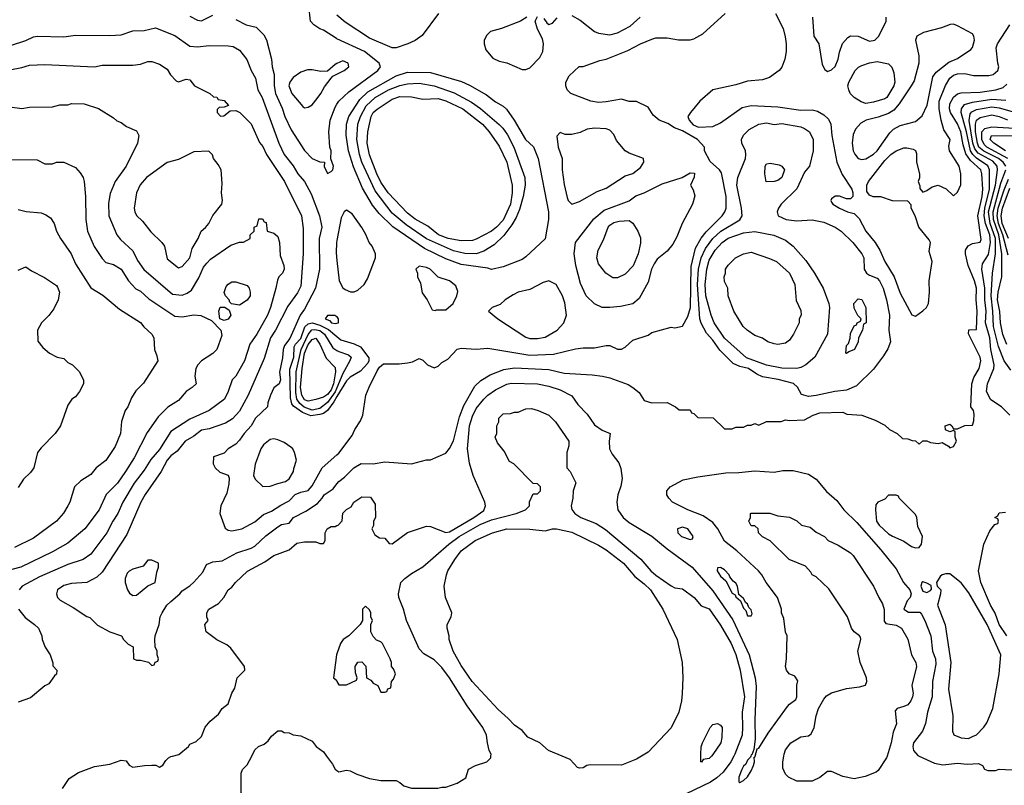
# Model space of a CAD drawing. Header units: inches. Extents: x 1793389 to 1900389, y 320802 to 470796.
# Tile 288 of 656: x 1848338 to 1853496, y 399847 to 403857. Entities that reach past the tile are written whole.
import ezdxf

# ---------------------------------------------------------------- set-up
doc = ezdxf.new("R2010")
doc.units = ezdxf.units.IN
doc.header["$MEASUREMENT"] = 0
for name, color, linetype in [('B8349', 7, 'Continuous'), ('B8359', 7, 'Continuous'), ('B8440', 7, 'Continuous'), ('B8450', 7, 'Continuous')]:
    doc.layers.add(name, color=color, linetype=linetype)

msp = doc.modelspace()

# ---------------------------------------------------------------- linework, layer by layer
at = {"layer": 'B8349', "color": 2}
for points, elevation in [([(1848562, 399830), (1848598, 399882), (1848645.6, 399914.4), (1848730, 399946), (1848810, 399958), (1848870, 399978), (1848896, 399976), (1848912, 399952), (1848930, 399942), (1848991.1, 399951.1), (1849030, 399952), (1849051.6, 399951.6), (1849070, 399942), (1849088, 399952), (1849103.1, 399976.9), (1849118, 399990), (1849130, 399998), (1849138.9, 400000)], 266), ([(1850000, 399468.3), (1849986, 399470), (1849970, 399486), (1849928.4, 399548.4), (1849889.1, 399569.1), (1849813.6, 399593.6), (1849790, 399608.7), (1849750, 399668), (1849730, 399682), (1849683.6, 399696.4), (1849630, 399698), (1849610, 399718), (1849588.4, 399728.4), (1849528, 399730), (1849507.3, 399752.7), (1849506, 399790), (1849498, 399810), (1849498, 399910), (1849506, 399930), (1849530, 399954), (1849553.6, 400000)], 262), ([(1849946.1, 400000), (1849977.3, 399957.3), (1849990, 399932), (1850000, 399925)], 262)]:
    msp.add_lwpolyline(points, dxfattribs=dict(at, elevation=elevation))
at = {"layer": 'B8359', "color": 2}
for points, elevation in [([(1850000, 399925), (1850010, 399918), (1850050, 399926.8), (1850070, 399922.8), (1850104.5, 399904.5), (1850170, 399882.8), (1850230, 399871.3), (1850310, 399871.3), (1850330, 399862), (1850350, 399844.7), (1850390, 399832), (1850528.4, 399831.6), (1850550, 399838), (1850570, 399838), (1850630, 399858), (1850674.6, 399885.4), (1850688.9, 399931.1), (1850726, 399950), (1850786, 399970), (1850806, 399990), (1850807, 400000)], 262), ([(1851596.1, 400000), (1851570, 399983.7), (1851490, 399953.2), (1851326.2, 399953.8), (1851308.5, 399951.5), (1851290, 399939.3), (1851270, 399936), (1851260.7, 399940.7), (1851222.3, 399982.3), (1851180.1, 400000)], 258), ([(1852078.9, 400000), (1852063.1, 399970), (1852023.4, 399916.6), (1851990, 399885.6), (1851957.1, 399862.9), (1851830, 399802)], 262), ([(1851962, 400000), (1851950, 399988), (1851918, 399982), (1851910, 399968), (1851906, 399970), (1851906, 400000)], 258), ([(1852168, 400000), (1852166, 399994), (1852150, 399978), (1852142, 399958), (1852130, 399948), (1852121, 399930), (1852104.7, 399890), (1852104.7, 399864.7), (1852110, 399862), (1852130, 399872), (1852150, 399892), (1852170, 399922), (1852182, 399950), (1852188, 399970), (1852186, 399994), (1852190, 399994), (1852191.6, 400000)], 266), ([(1852882.2, 400000), (1852879.1, 399990), (1852835.5, 399924.5), (1852824.5, 399915.5), (1852767.1, 399892.9), (1852710, 399881.2), (1852650, 399893.2), (1852590, 399919), (1852570, 399919), (1852530, 399888.7), (1852490, 399868), (1852410, 399868), (1852366, 399890), (1852350, 399906), (1852336.4, 399936.4), (1852335.3, 399970), (1852340.3, 400000)], 262), ([(1853049.5, 400000), (1853130, 399962.8), (1853173.4, 399953.4), (1853250, 399963.1), (1853302, 399958), (1853361, 399961), (1853382, 399950), (1853391.6, 399931.6), (1853410, 399924.7), (1853450, 399924.7), (1853470, 399930.7), (1853570, 399926)], 266)]:
    msp.add_lwpolyline(points, dxfattribs=dict(at, elevation=elevation))
at = {"layer": 'B8440', "color": 2}
for points, elevation in [([(1850000, 403757.1), (1849998, 403758), (1849930, 403802.7), (1849909.5, 403809.5), (1849879, 403830), (1849861.2, 403850), (1849852.3, 403930)], 278), ([(1849230, 403874.8), (1849270, 403854.8), (1849290, 403850.8), (1849350, 403881)], 278), ([(1849470, 403858), (1849524.7, 403830), (1849577.1, 403817.1), (1849616.8, 403776.8), (1849630.7, 403750.7), (1849658, 403650), (1849660.5, 403610), (1849670.5, 403570), (1849670.4, 403510), (1849678.7, 403470), (1849712.9, 403392.9), (1849726.4, 403350), (1849759.9, 403279.9), (1849830, 403171), (1849870.7, 403130.7), (1849910, 403112), (1849934, 403110), (1849932.7, 403087.3), (1849950, 403052), (1849970, 403062), (1849978, 403070), (1849982, 403090), (1849968, 403128), (1849969.2, 403170), (1849962.7, 403190), (1849957, 403270), (1849965.1, 403330), (1849990, 403398), (1850000, 403414.7)], 278), ([(1848290, 403722), (1848370, 403747.3), (1848410, 403766.8), (1848430.7, 403770.7), (1848570, 403767.7), (1848630, 403776.3), (1848810, 403774), (1848870, 403777.3), (1848930, 403798.8), (1848990, 403800.7), (1849050, 403814), (1849150, 403774.8), (1849230, 403718.8), (1849270, 403714), (1849330, 403721), (1849430, 403720.7), (1849456.8, 403716.8), (1849490, 403698), (1849527.5, 403647.5), (1849550.7, 403590), (1849574, 403550), (1849585.5, 403490), (1849608, 403450), (1849695.5, 403210), (1849723.8, 403150), (1849770, 403090.8), (1849795.5, 403050), (1849830.6, 403010), (1849864.7, 402944.7), (1849908.2, 402830), (1849921.6, 402770), (1849906, 402710), (1849908.2, 402550), (1849887.7, 402450), (1849830, 402341.2), (1849808, 402310), (1849752.8, 402187.2), (1849724.9, 402150), (1849718, 402130), (1849714.4, 402085.6), (1849698.8, 402010), (1849704.7, 401970), (1849698, 401950), (1849670, 401928), (1849651.3, 401890), (1849638, 401850), (1849636, 401830), (1849574, 401770), (1849550.7, 401730), (1849514, 401690), (1849490, 401654), (1849470, 401634), (1849430.9, 401609.1), (1849410, 401586), (1849352.7, 401567.3), (1849352, 401530), (1849362, 401510), (1849386.4, 401486.4), (1849430.8, 401470.8), (1849435.3, 401455.3), (1849434.4, 401425.6), (1849423.5, 401376.5), (1849391, 401310), (1849386.8, 401270), (1849414.4, 401194.4), (1849430, 401182.8), (1849450, 401179.1), (1849502, 401190), (1849570, 401227.3), (1849614.9, 401265.1), (1849657.7, 401282.3), (1849705.3, 401314.7), (1849750, 401336.3), (1849781.2, 401370), (1849810, 401383), (1849850, 401390.8), (1849870, 401416), (1849922.7, 401510), (1850000, 401578)], 274), ([(1848150, 403567.3), (1848350, 403606), (1848390, 403618), (1848470, 403622), (1848730, 403610.8), (1848770, 403618.8), (1848930, 403618), (1848970, 403624.7), (1849010, 403638), (1849030, 403638), (1849070, 403624.7), (1849110, 403598), (1849127.5, 403567.5), (1849156.9, 403536.9), (1849170, 403531.3), (1849210, 403544.7), (1849230, 403542), (1849254, 403510), (1849334, 403470), (1849352.7, 403452.7), (1849371.6, 403451.6), (1849378, 403438), (1849410, 403434), (1849432.7, 403407.3), (1849410, 403398), (1849383.6, 403396.4), (1849372.7, 403387.3), (1849372, 403370), (1849390, 403352), (1849407.3, 403352.7), (1849440.4, 403379.6), (1849470, 403382), (1849492, 403370), (1849550, 403311.3), (1849593.4, 403213.4), (1849612.5, 403192.5), (1849630.8, 403150), (1849724.9, 403010), (1849814.9, 402830), (1849822.5, 402762.5), (1849823.8, 402630), (1849810, 402462), (1849793, 402427), (1849742.9, 402357.1), (1849678.4, 402230), (1849652.4, 402190), (1849618.3, 402081.7), (1849534.9, 401890), (1849490, 401806), (1849453.5, 401766.5), (1849416.1, 401743.9), (1849330, 401714.5), (1849290, 401706.6), (1849250, 401676.2), (1849204, 401650), (1849162.8, 401597.2), (1849130, 401572.3), (1849110.6, 401550), (1849079.1, 401490), (1848995.5, 401370), (1848972.7, 401330), (1848899.9, 401160.1), (1848770, 400964), (1848742.5, 400937.5), (1848690.5, 400909.5), (1848610, 400904), (1848570, 400892.7), (1848536, 400870), (1848531, 400850), (1848536, 400830), (1848550, 400816), (1848618.5, 400778.5), (1848690, 400731), (1848706, 400726), (1848746.4, 400686.4), (1848810, 400651), (1848872, 400630), (1848882, 400610), (1848905.4, 400585.4), (1848931.6, 400571.6), (1848934, 400510), (1848950, 400502), (1848970, 400502), (1849012, 400492), (1849030, 400474), (1849042, 400478), (1849047.3, 400492.7), (1849062, 400498), (1849066, 400510), (1849058, 400530), (1849058, 400550), (1849047.3, 400572.7), (1849046, 400610), (1849048, 400630), (1849068.7, 400690), (1849074, 400730), (1849084, 400750), (1849109.6, 400790.4), (1849129.6, 400810.4), (1849177.2, 400850), (1849190, 400866), (1849230, 400891.3), (1849250, 400911.3), (1849296.6, 400963.4), (1849317.2, 401002.8), (1849350, 401017.3), (1849398, 401022), (1849476, 401064), (1849550, 401088.4), (1849570, 401099.3), (1849627, 401153), (1849690, 401200.5), (1849710, 401212.4), (1849750, 401220.7), (1849772.3, 401250), (1849837.8, 401282.2), (1849897.7, 401322.3), (1849922.7, 401350), (1849932.3, 401367.7), (1849980.1, 401399.9), (1850000, 401425.8)], 270), ([(1850000, 403627), (1849990, 403622), (1849950, 403588), (1849915.3, 403584.7), (1849870, 403594), (1849846.4, 403593.6), (1849810, 403582), (1849770, 403554), (1849754, 403530), (1849748, 403510), (1849763, 403470), (1849821.4, 403401.4), (1849830, 403396), (1849850, 403398), (1849870, 403411.3), (1849896.6, 403443.4), (1849916, 403470), (1849934, 403506), (1849968.9, 403551.1), (1849979, 403561), (1850000, 403571.3)], 282), ([(1848210, 403411.3), (1848350, 403391.3), (1848390, 403398), (1848510, 403401), (1848549.1, 403410.9), (1848590, 403411.3), (1848610, 403418), (1848675.3, 403415.3), (1848750.9, 403390.9), (1848830, 403342), (1848846.4, 403326.4), (1848870, 403318), (1848896.9, 403296.9), (1848950, 403274), (1848962, 403250), (1848956, 403210), (1848896, 403090), (1848838.8, 403010), (1848812.8, 402947.2), (1848803.4, 402896.6), (1848804.9, 402830), (1848847.3, 402730), (1848865.7, 402705.7), (1848930, 402646), (1848955.2, 402595.2), (1848988.5, 402548.5), (1849139.3, 402419.3), (1849190, 402413.4), (1849216.1, 402423.9), (1849238.9, 402441.1), (1849275.8, 402504.2), (1849300.1, 402559.9), (1849317.5, 402582.5), (1849337.7, 402602.3), (1849444.7, 402675.3), (1849490, 402691.3), (1849510, 402692), (1849546, 402710), (1849546, 402730), (1849566, 402750), (1849566, 402770), (1849582, 402778), (1849590, 402814), (1849610, 402814), (1849618, 402798), (1849630, 402794), (1849634, 402750), (1849670, 402738), (1849690, 402722), (1849699.1, 402690), (1849702, 402622), (1849721, 402570), (1849722.8, 402550), (1849714.8, 402530), (1849696, 402510), (1849687.9, 402492.1), (1849680.7, 402450), (1849652.4, 402350), (1849635.8, 402310), (1849580.4, 402210), (1849542.8, 402157.2), (1849515.5, 402070), (1849470.4, 401989.6), (1849451, 401970), (1849430.7, 401910), (1849410.7, 401870), (1849331, 401810), (1849230, 401764.5), (1849130, 401699.3), (1849070, 401606.6), (1849025.8, 401554.2), (1848990, 401497.2), (1848938, 401430), (1848879.1, 401330), (1848853, 401270), (1848826, 401230), (1848794.9, 401170), (1848710, 401057.2), (1848670, 401029.4), (1848590, 401003.6), (1848441.4, 400938.6), (1848351, 400890), (1848336, 400870)], 266), ([(1848190, 403124.7), (1848430, 403122), (1848470, 403102), (1848510, 403102), (1848530, 403111.3), (1848568.9, 403111.1), (1848630, 403082), (1848655.3, 403055.3), (1848670.8, 403030.8), (1848676, 403010), (1848682.8, 402930), (1848684, 402810), (1848694, 402750), (1848728.5, 402668.5), (1848770, 402606), (1848790, 402586), (1848830, 402574.8), (1848870, 402550.6), (1848908.5, 402488.5), (1848946.4, 402446.4), (1848970, 402434.8), (1849014.4, 402394.4), (1849150, 402304), (1849190, 402300.7), (1849250, 402310.7), (1849287.1, 402307.1), (1849342, 402282), (1849391, 402231), (1849396.9, 402203.1), (1849371, 402130), (1849350, 402109), (1849291.3, 402070), (1849270.7, 402049.3), (1849261, 402030), (1849256, 401990), (1849262, 401950), (1849242, 401930), (1849210, 401908.7), (1849170, 401862), (1849113.2, 401826.8), (1849063.4, 401776.6), (1849005.5, 401694.5), (1848938, 401562), (1848892.7, 401490), (1848850, 401429.3), (1848790.6, 401370), (1848754.8, 401290), (1848678.8, 401190), (1848590, 401115.1), (1848510, 401069.4), (1848344.7, 400990), (1848250, 400964.5)], 262), ([(1848330, 402862), (1848371.6, 402851.6), (1848450, 402844.7), (1848475.3, 402835.3), (1848498.8, 402818.8), (1848518, 402790), (1848531.3, 402750), (1848551.3, 402710), (1848606.8, 402630), (1848630, 402578), (1848710, 402452), (1848773.7, 402413.7), (1848861.1, 402341.1), (1848970, 402271), (1848987.9, 402247.9), (1849031, 402210), (1849041, 402190), (1849044.7, 402130), (1849056.9, 402096.9), (1849061, 402070), (1848987.1, 401952.9), (1848947.1, 401912.9), (1848923.5, 401876.5), (1848904.7, 401830), (1848891.3, 401810), (1848872, 401752), (1848866, 401690), (1848838.5, 401621.5), (1848790, 401549), (1848738, 401510), (1848710, 401475.3), (1848658, 401442), (1848624.7, 401410), (1848601, 401330), (1848591, 401310), (1848567.1, 401272.9), (1848531, 401230), (1848410, 401141.2), (1848310, 401093.2)], 258), ([(1850000, 402701), (1849998, 402690), (1849995.9, 402635.9), (1850000, 402596)], 278), ([(1848330, 402544.7), (1848370, 402562), (1848400.7, 402540.7), (1848467.1, 402507.1), (1848530, 402464.7), (1848535.9, 402455.9), (1848546, 402430), (1848538.8, 402390), (1848516.8, 402343.2), (1848490, 402308), (1848452, 402270), (1848432, 402230), (1848432.7, 402172.7), (1848459.6, 402139.6), (1848494, 402110), (1848534, 402090), (1848570, 402082), (1848590, 402062), (1848614, 402050), (1848650, 402014), (1848672, 401970), (1848672, 401950), (1848652, 401910), (1848630, 401882), (1848610.9, 401869.1), (1848590, 401838), (1848551, 401730), (1848524.7, 401690), (1848450, 401615.3), (1848431.3, 401590), (1848412, 401510), (1848394.4, 401485.6), (1848358, 401450), (1848330, 401406)], 254), ([(1850000, 402300.7), (1849988.4, 402308.4), (1849950, 402308), (1849938, 402290), (1849960.7, 402280.7), (1849972, 402270), (1849990, 402265.5), (1850000, 402268)], 278), ([(1850000, 401882.8), (1849983.8, 401856.2), (1849950, 401809.7), (1849930, 401794.6), (1849910, 401788.7), (1849862.6, 401782.6), (1849819.3, 401799.3), (1849772.6, 401832.6), (1849764.4, 401844.4), (1849756.3, 401876.3), (1849754, 402026), (1849773.6, 402090), (1849776.1, 402143.9), (1849782.3, 402157.7), (1849810, 402187), (1849832.3, 402247.7), (1849850, 402264.6), (1849870, 402269.3), (1849910, 402257.6), (1849954.9, 402234.9), (1850000, 402196.8)], 274), ([(1850000, 401929.5), (1849991.5, 401908.5), (1849950, 401851.7), (1849910, 401821.1), (1849870, 401811.4), (1849828.2, 401828.2), (1849806, 401846), (1849789.9, 401869.9), (1849784.5, 401904.5), (1849786.8, 402013.2), (1849811.8, 402130), (1849850, 402208.9), (1849868.2, 402231.8), (1849885, 402235), (1849910, 402229.1), (1849934, 402210), (1849977.8, 402137.8), (1850000, 402124.6)], 270), ([(1849138.9, 400000), (1849172.5, 400007.5), (1849222, 400050), (1849230, 400062), (1849263.1, 400076.9), (1849290, 400102), (1849310, 400152), (1849336.4, 400183.6), (1849380.2, 400219.8), (1849398, 400250), (1849430, 400274), (1849448.7, 400330), (1849464.7, 400355.3), (1849478, 400410), (1849518, 400450), (1849515.3, 400470), (1849444.7, 400564.7), (1849423.1, 400583.1), (1849370, 400608.7), (1849315.3, 400650), (1849308, 400690), (1849326, 400710), (1849318, 400730), (1849318, 400750), (1849328.7, 400770), (1849380.2, 400799.8), (1849408, 400830), (1849429.3, 400870.7), (1849450, 400884.7), (1849469, 400910), (1849532.1, 400967.9), (1849622.5, 401017.5), (1849670, 401050.7), (1849750, 401081), (1849790, 401116), (1849830, 401122), (1849890, 401122), (1849910, 401114), (1849930, 401114), (1849938, 401130), (1849938, 401170), (1849948, 401190), (1849970, 401202), (1849990, 401202), (1850000, 401207)], 266), ([(1848331, 400770), (1848366.2, 400726.2), (1848416, 400690), (1848436, 400670), (1848454.8, 400630), (1848456, 400610), (1848471.1, 400571.1), (1848498, 400530), (1848512, 400488), (1848512, 400472), (1848532, 400450), (1848531.1, 400428.9), (1848519.6, 400420.4), (1848490, 400378), (1848470, 400368), (1848395.3, 400304.7), (1848330, 400282)], 266), ([(1850000, 400536), (1849998, 400530), (1849982, 400410), (1849996.9, 400396.9), (1850000, 400391.4)], 266), ([(1849553.6, 400000), (1849570, 400032), (1849589.1, 400050.9), (1849618, 400062), (1849640.4, 400079.6), (1849656.4, 400103.6), (1849690, 400132), (1849710, 400132), (1849723.6, 400123.6), (1849750, 400122), (1849770, 400112), (1849810, 400106), (1849870, 400078), (1849890.9, 400050.9), (1849930, 400022), (1849946.1, 400000)], 262)]:
    msp.add_lwpolyline(points, dxfattribs=dict(at, elevation=elevation))
for points, elevation in [([(1849328.4, 403168.4), (1849250, 403165.2), (1849170, 403124), (1849110, 403109), (1849002.8, 403030), (1848968.3, 402991.7), (1848950.7, 402950), (1848937.3, 402870), (1848940.7, 402850), (1848950, 402831.3), (1848981.4, 402801.4), (1849025.2, 402745.2), (1849082.8, 402690), (1849096, 402670), (1849110, 402604.7), (1849170, 402558), (1849190, 402564.7), (1849229.2, 402610), (1849241.7, 402658.3), (1849273.2, 402710), (1849288.7, 402750), (1849311.7, 402768.3), (1849329.2, 402790), (1849350, 402831.3), (1849397.2, 402890), (1849401.2, 402910), (1849396, 402950), (1849399.3, 402999.3), (1849394, 403070), (1849378.6, 403098.6), (1849354, 403130), (1849348.9, 403148.9)], 270), ([(1849490, 402362), (1849448, 402368), (1849438, 402378), (1849435.3, 402390), (1849415.3, 402410), (1849408.4, 402428.4), (1849420.2, 402459.8), (1849430, 402472), (1849450, 402484.7), (1849470, 402484.7), (1849530, 402464.7), (1849541, 402450), (1849546, 402430), (1849544.7, 402410), (1849530, 402388)], 262), ([(1849410, 402282), (1849386, 402290), (1849382, 402330), (1849388.7, 402351.3), (1849412, 402352), (1849436, 402336), (1849444.7, 402310), (1849430, 402288)], 262), ([(1849850, 401858.4), (1849830, 401865.7), (1849816.3, 401890), (1849809.9, 401929.9), (1849817.4, 402030), (1849830.6, 402110), (1849850, 402155.6), (1849870, 402182.6), (1849890, 402188.4), (1849910, 402158), (1849943.6, 402083.6), (1849990, 402036), (1849992.7, 402012.7), (1849982, 401950), (1849970, 401917.4), (1849950, 401893.5), (1849930, 401880.5), (1849890, 401867.3)], 266), ([(1849670, 401661.2), (1849650, 401659), (1849614.8, 401630), (1849602, 401610), (1849570.7, 401529.3), (1849562.8, 401470), (1849571.3, 401450), (1849611.3, 401411.3), (1849650, 401414), (1849690, 401427.3), (1849730, 401438.8), (1849750, 401451.3), (1849773.2, 401490), (1849774, 401506), (1849788, 401550), (1849778, 401590), (1849768.7, 401610), (1849758.6, 401618.6), (1849723.2, 401643.2), (1849690, 401657.2)], 278), ([(1849030, 401026), (1849010, 401026), (1848984.7, 400995.3), (1848930, 400979), (1848910.7, 400969.3), (1848901.4, 400958.6), (1848891, 400930), (1848890.8, 400910), (1848902.8, 400870), (1848913.7, 400853.7), (1848930, 400841), (1848950, 400842.8), (1849010, 400891.3), (1849048, 400910), (1849056.4, 400963.6), (1849066, 400990), (1849066, 401010)], 274)]:
    msp.add_lwpolyline(points, close=True, dxfattribs=dict(at, elevation=elevation))
at = {"layer": 'B8450', "color": 2}
for points, elevation in [([(1850531.3, 403890), (1850446.4, 403773.6), (1850410, 403748.7), (1850372, 403730), (1850310, 403709.6), (1850288.7, 403710), (1850170, 403759.3), (1850043.9, 403843.9), (1850000, 403881)], 274), ([(1850000, 401578), (1850010, 401586.8), (1850080.1, 401679.9), (1850093.2, 401710), (1850123.6, 401756.4), (1850134.9, 401785.1), (1850152, 401890), (1850168, 401932), (1850210, 402018), (1850222.7, 402037.3), (1850244.7, 402055.3), (1850325.6, 402054.4), (1850370, 402059.1), (1850395.1, 402064.9), (1850430, 402082), (1850450, 402074), (1850474, 402050), (1850510, 402034), (1850530, 402042), (1850550, 402062), (1850580.4, 402079.6), (1850629.1, 402130.9), (1850650, 402136), (1850730, 402131), (1850790, 402137.3), (1851010, 402100.4), (1851135.1, 402104.9), (1851250, 402133.4), (1851290, 402138.8), (1851350, 402138.8), (1851410, 402150.8), (1851430, 402150.8), (1851470, 402131.3), (1851490, 402131), (1851510, 402141), (1851550, 402178.8), (1851630, 402204.7), (1851650, 402218), (1851750, 402246), (1851770, 402242.8), (1851810, 402251), (1851837.7, 402302.3), (1851852.6, 402350), (1851855.2, 402564.8), (1851879.2, 402660.8), (1851907.3, 402712.7), (1851934.1, 402745.9), (1852018, 402830), (1852032.3, 402850), (1852039.5, 402870), (1852038.4, 402930), (1852014.2, 403054.2), (1852004, 403070), (1851954.6, 403114.6), (1851926, 403170), (1851926, 403190), (1851888, 403230), (1851810, 403275.3), (1851768, 403290), (1851733.6, 403313.6), (1851688, 403330), (1851656.4, 403356.4), (1851630, 403398), (1851570, 403428), (1851531.6, 403428.4), (1851490, 403441.2), (1851410, 403426), (1851370, 403423.7), (1851330, 403429.3), (1851225.2, 403470), (1851206.6, 403490), (1851199.5, 403510), (1851199.3, 403530), (1851217.2, 403562.8), (1851268.4, 403611.6), (1851290, 403612), (1851376.6, 403643.4), (1851410, 403650.6), (1851524.1, 403695.9), (1851590, 403730.8), (1851650, 403754.8), (1851670, 403761), (1851730, 403761), (1851790, 403751), (1851850, 403751), (1851870, 403756), (1851916.6, 403783.4), (1852033.2, 403890)], 274), ([(1851230, 403878), (1851273.7, 403853.7), (1851350, 403794.8), (1851370, 403786.8), (1851430, 403777.3), (1851470, 403787.7), (1851536.6, 403823.4), (1851589, 403870)], 278), ([(1852298, 403890), (1852337.3, 403810), (1852347.5, 403767.5), (1852354, 403730), (1852354, 403690), (1852346.8, 403650), (1852330, 403608.7), (1852316, 403590), (1852265.2, 403554.8), (1852230, 403541.2), (1852150, 403535.1), (1852090, 403516), (1851970, 403489.2), (1851901, 403430), (1851851.3, 403370), (1851838, 403350), (1851844.7, 403330), (1851866.8, 403306.8), (1851893.7, 403293.7), (1851970, 403297.1), (1852010, 403316.3), (1852123.6, 403396.4), (1852170, 403406.8), (1852310, 403400.5), (1852430, 403383.8), (1852490, 403384), (1852517.5, 403377.5), (1852550, 403358.8), (1852575.2, 403335.2), (1852587.3, 403310), (1852593.4, 403250), (1852619.1, 403110), (1852646.6, 403046.6), (1852698, 402970), (1852702, 402950), (1852702, 402930), (1852690, 402918), (1852670, 402918), (1852632.3, 402932.3), (1852610, 402933.2), (1852590, 402918), (1852586.8, 402910), (1852590, 402902), (1852598, 402890), (1852632, 402870), (1852674, 402850), (1852710, 402842), (1852735.3, 402815.3), (1852770.8, 402750), (1852818.8, 402690), (1852844, 402650), (1852870.5, 402590), (1852919.3, 402510), (1852950, 402424.7), (1853011.6, 402311.6), (1853030, 402304.7), (1853070, 402331.3), (1853088.7, 402350), (1853099, 402370), (1853104, 402430), (1853102, 402490), (1853119, 402590), (1853102, 402642), (1853109.2, 402690), (1853103.2, 402703.2), (1853049, 402770), (1853029.1, 402829.1), (1853008, 402870), (1853007.3, 402887.3), (1852990, 402906), (1852910, 402908.7), (1852850, 402929), (1852808.7, 402928.7), (1852790, 402938), (1852776.4, 402956.4), (1852775.3, 402990), (1852784, 403010), (1852870, 403118.8), (1852901.2, 403150), (1852930, 403170.7), (1852970, 403186), (1852985.4, 403185.4), (1853018.8, 403178.8), (1853031.1, 403171.1), (1853036.9, 403156.9), (1853036, 403110), (1853051, 403050), (1853051, 403029), (1853044.7, 403010), (1853052.7, 402987.3), (1853052.7, 402972.7), (1853070, 402954), (1853090, 402962), (1853118, 402982), (1853150, 402991), (1853191, 402971), (1853230, 402934), (1853250, 402954), (1853268.4, 402991.6), (1853268.7, 403050), (1853259, 403090), (1853209.3, 403170), (1853206, 403194), (1853212.7, 403230), (1853179.3, 403279.3), (1853164.5, 403330), (1853154, 403390), (1853155.4, 403430), (1853187.3, 403512.7), (1853210, 403550.4), (1853230, 403566.4), (1853250, 403574), (1853290, 403574.4), (1853334.8, 403565.2), (1853414.8, 403565.2), (1853438, 403570), (1853462, 403590), (1853468, 403610), (1853462, 403630), (1853453.2, 403710), (1853461.2, 403730), (1853525.1, 403830)], 274), ([(1850994, 403870), (1850962, 403850), (1850862, 403810), (1850805.2, 403794.8), (1850784.5, 403775.5), (1850771, 403750), (1850771, 403730), (1850779.8, 403699.8), (1850815.9, 403655.9), (1850850, 403638.8), (1850890.7, 403630.7), (1850970, 403596), (1850990, 403596), (1851010, 403604.7), (1851062, 403658), (1851079, 403690), (1851082, 403730), (1851076.4, 403756.4), (1851050, 403808), (1851038, 403850), (1851050, 403874)], 278), ([(1851083.6, 403863.6), (1851099.6, 403839.6), (1851110, 403832), (1851130, 403838), (1851153.6, 403866.4)], 278), ([(1852490.8, 403870), (1852498, 403770), (1852524.7, 403730), (1852541.4, 403621.4), (1852555.3, 403595.3), (1852570, 403586), (1852590, 403594.8), (1852610, 403611.3), (1852626, 403650), (1852632.5, 403687.5), (1852648.4, 403731.6), (1852676.4, 403763.6), (1852690, 403772), (1852730, 403771.3), (1852790, 403744), (1852818, 403750), (1852839, 403770), (1852878, 403850), (1852878, 403870)], 278), ([(1850000, 403414.7), (1850009.2, 403430), (1850061.5, 403478.5), (1850214, 403590), (1850228.7, 403610), (1850222, 403630), (1850145.2, 403690), (1850000, 403757.1)], 278), ([(1850000, 403571.3), (1850038, 403590), (1850062, 403610), (1850058, 403630), (1850030, 403642), (1850000, 403627)], 282), ([(1850000, 401425.8), (1850010, 401438.8), (1850039.1, 401460.9), (1850089.2, 401510), (1850127.2, 401532.8), (1850190, 401530.7), (1850250, 401540.7), (1850390, 401531.3), (1850470, 401551.3), (1850490, 401551.3), (1850570, 401586), (1850590, 401611.3), (1850610, 401651.3), (1850642.5, 401777.5), (1850663.9, 401836.1), (1850722.7, 401937.3), (1850753.3, 401966.7), (1850803.3, 401996.7), (1850874.9, 402025.1), (1850930, 402034), (1851110, 402024.4), (1851190, 402006), (1851336.8, 401996.8), (1851390.7, 401990.7), (1851430, 401981), (1851525.4, 401945.4), (1851550.9, 401930.9), (1851583.6, 401903.6), (1851610, 401862), (1851650, 401851), (1851730, 401852), (1851774, 401830), (1851792.7, 401812.7), (1851850, 401814), (1851858, 401798), (1851870, 401794), (1851890, 401774), (1851971.6, 401771.6), (1852030, 401714), (1852070, 401714), (1852090, 401722), (1852130, 401722), (1852150, 401734), (1852170, 401734), (1852190, 401742), (1852210, 401734), (1852250, 401752), (1852327.3, 401752.7), (1852350, 401762), (1852370, 401758), (1852450, 401762), (1852494.6, 401785.4), (1852530, 401798), (1852650, 401802), (1852671.6, 401791.6), (1852750, 401784.7), (1852819.6, 401759.6), (1852870, 401734), (1852894, 401710), (1852934, 401690), (1852963.6, 401663.6), (1852990, 401662), (1853012.7, 401652.7), (1853031.6, 401651.6), (1853050, 401634), (1853068.4, 401651.6), (1853090, 401652), (1853110, 401642), (1853150, 401638), (1853170, 401642), (1853203.6, 401623.6), (1853210, 401614), (1853230, 401622), (1853246, 401650), (1853238, 401670), (1853238, 401698), (1853230, 401706), (1853210, 401698), (1853188.4, 401708.4), (1853186, 401730), (1853210, 401738), (1853222, 401730), (1853230, 401714), (1853250, 401714), (1853290, 401731.3), (1853330, 401734), (1853336.4, 401756.4), (1853338, 401790), (1853334, 401810), (1853321.2, 401830), (1853326.6, 401950), (1853337.2, 401982.8), (1853364.5, 402030), (1853373.3, 402070), (1853369.6, 402090), (1853309.3, 402210.7), (1853310, 402232), (1853350, 402234), (1853354, 402330), (1853347.8, 402390), (1853349.7, 402450), (1853340.5, 402490), (1853307, 402570), (1853292.3, 402630), (1853293.2, 402650), (1853307, 402673), (1853330, 402684.9), (1853369, 402691), (1853374.8, 402705.2), (1853358.2, 402830), (1853379.8, 402930), (1853383.1, 402970), (1853379.2, 403050), (1853373.5, 403070), (1853319, 403119), (1853295, 403155), (1853280.9, 403200.9), (1853268.7, 403270), (1853250, 403311.8), (1853214.3, 403370), (1853208.3, 403390), (1853210, 403416), (1853230, 403450.7), (1853251.5, 403468.5), (1853270, 403473.4), (1853370, 403477.4), (1853450.9, 403489.1), (1853490, 403501.3), (1853510, 403519.3)], 270), ([(1853525.1, 401785.1), (1853480.7, 401830), (1853425.5, 401865.5), (1853402.4, 401910), (1853407.6, 401950), (1853442, 402030), (1853443.6, 402050), (1853426.3, 402130), (1853419.4, 402190), (1853397.4, 402270), (1853401.2, 402330), (1853394.2, 402390), (1853393.5, 402450), (1853378.9, 402550), (1853382.6, 402577.4), (1853413.2, 402626.8), (1853423.9, 402690), (1853420.6, 402730), (1853396.8, 402790), (1853390.5, 402830), (1853393.4, 402870), (1853419.1, 402970), (1853418.8, 403070), (1853410, 403092.3), (1853350, 403131.5), (1853330.4, 403150.4), (1853318.9, 403170), (1853298.6, 403270), (1853269.8, 403370), (1853271.5, 403390), (1853288, 403412), (1853330, 403425.5), (1853430, 403440.7), (1853504.7, 403435.3)], 266), ([(1853530, 402020.5), (1853496, 402070), (1853464.9, 402144.9), (1853438.8, 402250), (1853436.8, 402330), (1853426.6, 402410), (1853433.7, 402530), (1853449.8, 402630), (1853449.3, 402710), (1853421.6, 402790), (1853413.9, 402850), (1853449.2, 402990), (1853460.3, 403070), (1853458.7, 403090), (1853435.6, 403115.6), (1853358.4, 403158.4), (1853340.8, 403180.8), (1853331.1, 403210), (1853311.6, 403328.4), (1853316.6, 403363.4), (1853325.3, 403374.7), (1853350, 403386.2), (1853430, 403399.7), (1853470, 403394.4), (1853550, 403372.7)], 262), ([(1853503.5, 403090), (1853489.8, 403110), (1853465.1, 403130), (1853388.2, 403168.2), (1853363.4, 403190), (1853355, 403210), (1853345.6, 403270), (1853344.6, 403310), (1853349.8, 403330), (1853370, 403345.3), (1853430, 403358.5), (1853470, 403350.2), (1853513.2, 403333.2)], 258), ([(1853514.3, 403130), (1853404.4, 403190), (1853390, 403203.5), (1853377.8, 403230), (1853378, 403270), (1853393.5, 403286.5), (1853430, 403294.9), (1853550, 403289.2)], 254), ([(1853502.4, 403170), (1853442, 403210), (1853422.4, 403230), (1853429.5, 403250), (1853550, 403247.7)], 250), ([(1853510, 402155.1), (1853488.9, 402208.9), (1853476.1, 402270), (1853471.9, 402328.1), (1853460.7, 402390), (1853463.8, 402430), (1853482.7, 402510), (1853483.7, 402630), (1853467.2, 402730), (1853439.1, 402810), (1853436.9, 402850), (1853478.6, 403001.4), (1853504.5, 403070)], 258), ([(1853516.1, 402623.9), (1853488.3, 402730), (1853464.8, 402790), (1853458.8, 402830), (1853463.4, 402870), (1853495.1, 402964.9), (1853518.4, 403021.6)], 254), ([(1853517.3, 402710), (1853485.7, 402790), (1853480.2, 402830), (1853486.5, 402870), (1853524.7, 402975.3)], 250), ([(1850000, 402596), (1850011, 402490), (1850030, 402452), (1850043.5, 402443.5), (1850071.1, 402431.1), (1850090, 402431), (1850110, 402441), (1850142, 402470), (1850160.2, 402499.8), (1850202, 402610), (1850202, 402630), (1850185.2, 402670), (1850169.3, 402690), (1850151.9, 402731.9), (1850130, 402768.7), (1850080.2, 402840.2), (1850050, 402859), (1850038, 402850), (1850021.4, 402818.6), (1850000, 402701)], 278), ([(1850000, 402268), (1850008, 402270), (1850008, 402290), (1850000.4, 402300.4), (1850000, 402300.7)], 278), ([(1850000, 402196.8), (1850019.9, 402179.9), (1850090, 402159.5), (1850124.2, 402144.2), (1850166.4, 402086.4), (1850166.8, 402070), (1850161.4, 402058.6), (1850124.2, 402015.8), (1850070, 401984.7), (1850050, 401965.1), (1850000, 401882.8)], 274), ([(1850000, 402124.6), (1850010, 402118.7), (1850061.1, 402101.1), (1850074, 402090), (1850068, 402070), (1850030, 402003.6), (1850000, 401929.5)], 270), ([(1850000, 401207), (1850006, 401210), (1850027.3, 401232.7), (1850030, 401272), (1850050, 401292), (1850074.6, 401305.4), (1850089.3, 401330.7), (1850130, 401358), (1850175.3, 401355.3), (1850199.6, 401319.6), (1850202, 401250), (1850192, 401230), (1850191.6, 401208.4), (1850182, 401190), (1850198, 401158), (1850223.6, 401143.6), (1850250, 401142), (1850272.7, 401112.7), (1850290, 401112), (1850370, 401171.3), (1850470, 401204.7), (1850490, 401202), (1850570, 401171), (1850590, 401174.8), (1850717.2, 401250), (1850770, 401286.8), (1850779, 401310), (1850775.3, 401330), (1850713.2, 401470), (1850694.2, 401534.2), (1850683.6, 401610), (1850693.6, 401730), (1850710, 401781), (1850730, 401821), (1850769.4, 401870), (1850790, 401890.6), (1850830, 401919.1), (1850890, 401948), (1850912.5, 401952.5), (1851050.3, 401950.3), (1851110, 401938), (1851170, 401919.1), (1851230, 401886), (1851261.1, 401841.1), (1851310, 401791.3), (1851350, 401734.8), (1851390, 401706.8), (1851431.3, 401690), (1851426, 401650), (1851427.7, 401610), (1851442, 401582), (1851476.3, 401536.3), (1851486.8, 401506.8), (1851493.7, 401453.7), (1851487.1, 401412.9), (1851471.1, 401368.9), (1851466, 401330), (1851471, 401290), (1851498.8, 401250), (1851530, 401222.8), (1851650, 401152.7), (1851730, 401085.5), (1851860.5, 400990), (1851970, 400865.5), (1852074.2, 400714.2), (1852160.3, 400530), (1852190.3, 400410.3), (1852196.1, 400363.9), (1852188.7, 400190), (1852191.1, 400088.9), (1852184.7, 400035.3), (1852174, 400006), (1852170, 400006), (1852168, 400000)], 266), ([(1850807, 400000), (1850808, 400010), (1850798, 400030), (1850788, 400070), (1850784, 400110), (1850764, 400150), (1850682.4, 400262.4), (1850589.5, 400410), (1850550, 400463.7), (1850510, 400503.7), (1850455.9, 400535.9), (1850430, 400562), (1850365.2, 400710), (1850349, 400770), (1850324, 400830), (1850322, 400850), (1850335.3, 400910), (1850355.3, 400930), (1850390, 400956), (1850450, 400990.8), (1850585.6, 401110), (1850639.7, 401150), (1850750, 401212.3), (1850810, 401237.7), (1850938, 401270), (1850988, 401290), (1851008, 401310), (1851008.4, 401331.6), (1851027.3, 401372.7), (1851050, 401374), (1851066, 401390), (1851066, 401410), (1851050, 401426), (1851027.3, 401427.3), (1850926, 401530), (1850903.1, 401543.1), (1850876.4, 401596.4), (1850840.4, 401640.4), (1850828.7, 401670), (1850838, 401690), (1850838, 401730), (1850848, 401750), (1850848.7, 401770), (1850870, 401792), (1850910, 401794), (1850930, 401802), (1850950, 401802), (1850990, 401818), (1851019.8, 401819.8), (1851054, 401810), (1851110, 401784.7), (1851144.7, 401750), (1851214.8, 401650), (1851215.3, 401624.7), (1851204.7, 401590), (1851204.7, 401510), (1851222, 401490), (1851251.1, 401431.1), (1851238, 401390), (1851236, 401350), (1851226.8, 401310), (1851230.9, 401290.9), (1851246, 401270), (1851278, 401250), (1851358, 401218), (1851406.6, 401186.6), (1851592, 401032), (1851644.9, 400970), (1851670, 400947.7), (1851750, 400892), (1851770, 400882), (1851810, 400876), (1851872, 400830), (1851907.5, 400787.5), (1851950, 400770.8), (1852010, 400686), (1852064.9, 400590), (1852090, 400531.3), (1852112.7, 400450), (1852135.2, 400310), (1852122.4, 400230), (1852125.3, 400150), (1852122, 400110), (1852084.2, 400010), (1852078.9, 400000)], 262), ([(1852191.6, 400000), (1852202, 400038), (1852210, 400042), (1852259.1, 400120.9), (1852360.2, 400259.8), (1852370, 400272), (1852404, 400296), (1852409, 400310), (1852409.2, 400370.8), (1852414.6, 400394.6), (1852399, 400419), (1852368.7, 400430), (1852355.3, 400450), (1852349, 400470), (1852355.3, 400510), (1852358, 400630), (1852349.1, 400649.1), (1852340.4, 400720.4), (1852329, 400750), (1852328.7, 400770), (1852308.7, 400830), (1852249.2, 400910), (1852225.2, 400950), (1852209.2, 400970), (1852094.5, 401074.5), (1852030, 401126), (1851994.5, 401190), (1851970, 401222.7), (1851918.6, 401258.6), (1851839, 401290), (1851758, 401330), (1851738, 401350), (1851728.7, 401368.7), (1851728, 401390), (1851746, 401410), (1851813.6, 401446.4), (1851890, 401462.8), (1852036.5, 401483.5), (1852104.5, 401484.5), (1852190, 401493.4), (1852290, 401487.3), (1852335.3, 401495.3), (1852390, 401496), (1852470, 401476), (1852510.6, 401450.6), (1852565.2, 401385.2), (1852618.5, 401338.5), (1852656, 401290), (1852722.8, 401222.8), (1852850, 401080.7), (1852930, 400981), (1852967.3, 400910), (1853000.5, 400870), (1853008, 400850), (1853003, 400830), (1852987, 400813), (1852970.5, 400770), (1852994.6, 400754.6), (1853053.2, 400753.2), (1853063, 400743), (1853079.3, 400710), (1853110.5, 400630.5), (1853120.4, 400550), (1853135.3, 400510), (1853137.7, 400482.3), (1853120.4, 400390), (1853118, 400310), (1853093.4, 400230), (1853084, 400170), (1853066.8, 400130), (1853021, 400070), (1853016, 400050), (1853021, 400030), (1853043, 400003), (1853049.5, 400000)], 266), ([(1852340.3, 400000), (1852342, 400010), (1852350, 400032), (1852378, 400070), (1852430, 400101), (1852470, 400106), (1852484.1, 400115.9), (1852499.6, 400150), (1852509.6, 400210.4), (1852522.7, 400250), (1852550, 400298), (1852564.8, 400315.2), (1852590, 400330.7), (1852670, 400354), (1852738, 400362), (1852768.7, 400371.3), (1852775.3, 400390), (1852774, 400410), (1852741.2, 400490), (1852729.5, 400549.5), (1852744, 400610), (1852742, 400622), (1852738, 400630), (1852708.7, 400650), (1852695.3, 400670), (1852675.3, 400730), (1852576.5, 400876.5), (1852510, 400938), (1852490, 400948.7), (1852483.1, 400963.1), (1852455.3, 400995.3), (1852369.4, 401029.4), (1852270, 401128), (1852230, 401148), (1852208, 401170), (1852206, 401190), (1852190, 401206), (1852170, 401206), (1852158, 401230), (1852166, 401250), (1852166, 401270), (1852170, 401272), (1852268.4, 401271.6), (1852310, 401258), (1852370, 401252), (1852410, 401232), (1852434, 401210), (1852479.8, 401199.8), (1852510, 401172), (1852554, 401150), (1852574, 401130), (1852625.4, 401105.4), (1852690, 401064.7), (1852704.7, 401050), (1852811.3, 400890), (1852838, 400830), (1852858, 400798), (1852867.1, 400767.1), (1852866.8, 400706.8), (1852875.3, 400695.3), (1852930, 400686), (1852958, 400670), (1852990, 400612), (1853010.7, 400530.7), (1853033.4, 400490), (1853036.3, 400470), (1853011.3, 400370), (1853018.8, 400330), (1853014.8, 400310), (1853006.8, 400290), (1852990, 400269), (1852970, 400259), (1852934, 400250), (1852923.6, 400236.4), (1852930.6, 400169.4), (1852914.4, 400125.6), (1852904, 400070), (1852882.2, 400000)], 262), ([(1853509.4, 400630), (1853469.5, 400690), (1853447.8, 400747.8), (1853423.7, 400790), (1853372.7, 400910), (1853360.9, 400970), (1853389.3, 401110.7), (1853420.2, 401179.8), (1853447.3, 401212.7), (1853462, 401218), (1853466, 401230), (1853462, 401242), (1853446, 401250), (1853462, 401258), (1853470, 401274), (1853502, 401278)], 266), ([(1851180.1, 400000), (1851108.7, 400030), (1851062, 400070), (1850999.3, 400099.3), (1850970, 400134), (1850930, 400162), (1850897.5, 400197.5), (1850844.1, 400244.1), (1850709.2, 400390), (1850650, 400475.3), (1850609, 400550), (1850588.7, 400610), (1850588.7, 400630), (1850578, 400670), (1850578, 400690), (1850598, 400730), (1850602, 400750), (1850569, 400830), (1850562, 400890), (1850574, 400950), (1850581.2, 400970), (1850617.2, 401030), (1850650, 401074.8), (1850724, 401130), (1850815.3, 401170), (1850890, 401190.4), (1851010, 401187.7), (1851090, 401179.1), (1851130, 401190.7), (1851150, 401190.8), (1851230, 401173.4), (1851370, 401105.5), (1851410, 401080.5), (1851500.7, 401010), (1851559.9, 400939.9), (1851610, 400903), (1851642, 400870), (1851707.3, 400770), (1851781.6, 400610), (1851808, 400490), (1851812.7, 400410), (1851808.3, 400328.3), (1851804.9, 400290), (1851790.3, 400229.7), (1851751.5, 400148.5), (1851630, 400021.2), (1851596.1, 400000)], 258), ([(1850000, 400391.4), (1850010, 400374), (1850050, 400374), (1850102, 400398), (1850106, 400410), (1850096.4, 400436.4), (1850095.3, 400470), (1850110, 400492), (1850130, 400494), (1850151.6, 400471.6), (1850154, 400410), (1850176.9, 400396.9), (1850190, 400382), (1850214, 400370), (1850230, 400334), (1850250, 400334), (1850262, 400338), (1850267.3, 400352.7), (1850282, 400358), (1850286, 400390), (1850296.4, 400403.6), (1850306, 400430), (1850296.4, 400456.4), (1850286, 400470), (1850286, 400490), (1850278, 400510), (1850238, 400590), (1850230, 400598), (1850207.3, 400607.3), (1850190, 400626), (1850178, 400650), (1850178, 400690), (1850186, 400710), (1850178, 400730), (1850178, 400750), (1850170, 400766), (1850150, 400786), (1850134, 400770), (1850134, 400710), (1850122, 400690), (1850062, 400630), (1850032, 400610), (1850018, 400590), (1850000, 400536)], 266), ([(1851906, 400000), (1851906, 400010), (1851908.4, 400048.4), (1851915.3, 400070), (1851955.3, 400150), (1851970, 400164.7), (1851994, 400170), (1852010, 400162), (1852018, 400150), (1852016.9, 400096.9), (1852011, 400070), (1851970, 400008), (1851962, 400000)], 258)]:
    msp.add_lwpolyline(points, dxfattribs=dict(at, elevation=elevation))
for points, elevation in [([(1853230, 403832.7), (1853212.5, 403832.5), (1853166.2, 403813.8), (1853072, 403790), (1853038, 403770), (1853031, 403750), (1853047.7, 403667.7), (1853048, 403630), (1853023.4, 403536.6), (1853008, 403510), (1852944.6, 403415.4), (1852917, 403383), (1852890, 403366), (1852834.4, 403345.6), (1852772, 403330), (1852744.9, 403315.1), (1852716.3, 403283.7), (1852704.1, 403255.9), (1852699.1, 403210), (1852704.9, 403170), (1852712.5, 403152.5), (1852730.5, 403130.5), (1852750, 403124.9), (1852770, 403128), (1852810, 403152.2), (1852829.6, 403170), (1852896.2, 403263.8), (1852915.9, 403284.1), (1852950, 403302), (1853030, 403323), (1853066.6, 403353.4), (1853091.3, 403410), (1853121.6, 403558.4), (1853138.4, 403581.6), (1853205.4, 403634.6), (1853250, 403653), (1853320.1, 403699.9), (1853330, 403712), (1853339.3, 403750), (1853337.2, 403770), (1853330, 403782), (1853250, 403825.2)], 278), ([(1852770, 403418.4), (1852746.2, 403426.2), (1852709, 403450), (1852689.2, 403470), (1852681.2, 403490), (1852677.2, 403510), (1852681.2, 403530), (1852714, 403590), (1852732.1, 403607.9), (1852750, 403617.3), (1852789.5, 403630.5), (1852830, 403637.3), (1852890, 403626), (1852907.5, 403607.5), (1852918, 403578), (1852923, 403530), (1852918, 403510), (1852880.7, 403450), (1852870, 403442.9), (1852810, 403424.7)], 274), ([(1850810, 402549), (1850790, 402555.3), (1850650, 402574.7), (1850570, 402604.7), (1850458.2, 402658.2), (1850292.1, 402772.1), (1850221.3, 402841.3), (1850185.4, 402885.4), (1850134.6, 402974.6), (1850086, 403086), (1850060.5, 403170), (1850047.7, 403252.3), (1850049.6, 403310), (1850061.6, 403350), (1850120.3, 403439.7), (1850161.1, 403478.9), (1850310, 403562), (1850370, 403582.4), (1850490, 403579.5), (1850652.3, 403532.3), (1850694.2, 403514.2), (1850783.4, 403463.4), (1850830, 403426.8), (1850870, 403404.7), (1850887.7, 403387.7), (1850927.7, 403330), (1850987.7, 403230), (1851030.5, 403190.5), (1851054, 403130), (1851107.7, 402850), (1851107.7, 402810), (1851090.5, 402709.5), (1850990, 402614), (1850970, 402601.2), (1850870, 402562.7)], 274), ([(1850730, 402629.7), (1850670, 402632.6), (1850610, 402645.7), (1850469, 402709), (1850362.9, 402782.9), (1850290, 402843.5), (1850200.2, 402960.2), (1850130.9, 403110), (1850118.7, 403150), (1850104.2, 403230), (1850109.7, 403310), (1850123.5, 403350), (1850153.8, 403406.2), (1850199.6, 403450), (1850270, 403490.2), (1850330, 403512.7), (1850370, 403520.9), (1850430, 403524.9), (1850510, 403510.3), (1850614.3, 403474.3), (1850705.3, 403425.3), (1850752.2, 403392.2), (1850850, 403308.2), (1850869, 403289), (1850893.3, 403253.3), (1850926.7, 403190), (1850984.9, 403030), (1850985.7, 402990), (1850975.8, 402930), (1850956.9, 402863.1), (1850938.6, 402821.4), (1850916.7, 402783.3), (1850874, 402726), (1850822.8, 402677.2), (1850770, 402644.2)], 270), ([(1850450, 403440.7), (1850530, 403443.8), (1850570, 403432), (1850659.1, 403390), (1850762, 403310), (1850798, 403270), (1850850, 403194.8), (1850890, 403111), (1850918, 402990), (1850918.4, 402950), (1850908.5, 402890), (1850870, 402807), (1850836.3, 402770), (1850810, 402749.5), (1850730, 402706.6), (1850710, 402700.9), (1850650, 402698.4), (1850582, 402710), (1850532.7, 402730), (1850475.8, 402775.8), (1850410, 402812), (1850370, 402842.9), (1850267.8, 402950), (1850230, 403006), (1850208.2, 403050), (1850170, 403149), (1850157.6, 403210), (1850161.3, 403270), (1850179.6, 403350), (1850190, 403370.5), (1850210, 403387.7), (1850290, 403440.4), (1850330, 403454), (1850390, 403453.4)], 266), ([(1852290, 403307.7), (1852330, 403313.4), (1852430, 403294.9), (1852450, 403287.7), (1852474.8, 403270), (1852494.9, 403230), (1852494.9, 403170), (1852474.8, 403090), (1852450, 403059), (1852408.7, 402971.3), (1852327.7, 402890), (1852314, 402870), (1852306, 402850), (1852311.3, 402830), (1852354, 402810), (1852410, 402803), (1852490, 402808), (1852550, 402797.1), (1852610, 402770.4), (1852640.7, 402750), (1852703, 402690), (1852750.4, 402630), (1852760.5, 402610), (1852761.6, 402550), (1852773.4, 402530), (1852790, 402518.4), (1852830, 402503), (1852843, 402490), (1852861.6, 402450), (1852878.4, 402390), (1852894.4, 402310), (1852890.6, 402230), (1852899.1, 402170), (1852886.2, 402133.8), (1852862.8, 402097.2), (1852810, 402026), (1852721.1, 401938.9), (1852670, 401916), (1852608.9, 401908.9), (1852510, 401889), (1852470, 401884), (1852434, 401894), (1852412.5, 401932.5), (1852391.7, 401951.7), (1852312.1, 401972.1), (1852230, 401986.3), (1852200.1, 402000.1), (1852156, 402030), (1852110, 402039.7), (1852076.4, 402056.4), (1852005.3, 402125.3), (1851970, 402178.4), (1851935.3, 402215.3), (1851907.6, 402267.6), (1851901.1, 402290), (1851889, 402470), (1851893.8, 402550), (1851907.8, 402610), (1851930, 402658.4), (1851969.1, 402710.9), (1852011.6, 402748.4), (1852111.2, 402808.8), (1852122.7, 402830), (1852119.5, 402870), (1852094.3, 402990), (1852099.6, 403030), (1852139.5, 403130), (1852142, 403150), (1852140.9, 403170), (1852121.2, 403210), (1852119, 403230), (1852130, 403251.3), (1852158.6, 403281.4), (1852210, 403310.4), (1852250, 403316.4)], 270), ([(1851350, 403289.3), (1851310, 403284), (1851273.7, 403266.3), (1851230, 403256), (1851196.4, 403256.4), (1851170, 403266), (1851152.7, 403247.3), (1851158.8, 403190), (1851179.1, 403130), (1851180.5, 403070), (1851190, 402994), (1851205.2, 402925.2), (1851211, 402910), (1851230, 402891), (1851270, 402904), (1851362.5, 402957.5), (1851410, 402974.8), (1851510, 403038.8), (1851550, 403051.3), (1851590, 403082), (1851608, 403110), (1851606, 403130), (1851530, 403157.2), (1851509.6, 403169.6), (1851464.4, 403224.4), (1851450, 403255.3), (1851430, 403279), (1851410, 403285.2)], 278), ([(1852248.4, 403008.4), (1852242, 403050), (1852244, 403090), (1852250, 403102), (1852270, 403104.7), (1852316.8, 403096.8), (1852331.3, 403090), (1852344.7, 403070), (1852331, 403030), (1852310, 403015.3), (1852290, 403008.7)], 266), ([(1851430, 402349), (1851389.3, 402349.3), (1851350, 402369), (1851306, 402410), (1851275.9, 402475.9), (1851252, 402570), (1851242.7, 402630), (1851249.2, 402690), (1851345.6, 402814.4), (1851400.4, 402859.6), (1851530, 402907.7), (1851566.2, 402933.8), (1851610, 402950.6), (1851703.3, 402996.7), (1851809, 403031), (1851850, 403054), (1851872.7, 403052.7), (1851872, 403032), (1851852, 402990), (1851866.4, 402966.4), (1851874.8, 402934.8), (1851862.8, 402890), (1851807.7, 402790), (1851780.5, 402719.5), (1851758.8, 402681.2), (1851730, 402645.2), (1851678, 402602), (1851661.4, 402578.6), (1851648.4, 402550), (1851630, 402482), (1851583.5, 402396.5), (1851550, 402368.7), (1851485.4, 402354.6)], 274), ([(1851470, 402504), (1851445.6, 402505.6), (1851408, 402530), (1851370, 402578), (1851361.2, 402610), (1851369.3, 402650), (1851396.6, 402703.4), (1851421.2, 402770), (1851430, 402781), (1851450, 402794), (1851478.6, 402801.4), (1851530, 402806), (1851550, 402792), (1851576, 402750), (1851590, 402714), (1851590, 402686), (1851577.3, 402630), (1851552.5, 402567.5), (1851510, 402524)], 270), ([(1852410, 402029.6), (1852330, 402031.8), (1852250, 402047.6), (1852145.5, 402085.5), (1852030, 402189.5), (1851976.2, 402270), (1851959.6, 402310), (1851932.8, 402410), (1851929.8, 402470), (1851937.7, 402550), (1851950, 402597.3), (1851981.3, 402650), (1852017.6, 402690), (1852050, 402713.4), (1852130, 402741.1), (1852190, 402747), (1852288.6, 402728.6), (1852350, 402703), (1852390.7, 402670), (1852456.5, 402596.5), (1852501.6, 402530), (1852547.7, 402450), (1852577.3, 402370), (1852580.7, 402350), (1852570.7, 402210), (1852502.8, 402090), (1852456, 402050), (1852430, 402035.1)], 266), ([(1852310, 402155.3), (1852290, 402159), (1852258, 402170), (1852230, 402188.7), (1852190, 402202), (1852148.7, 402230), (1852128.7, 402250), (1852079, 402330), (1852048.7, 402410), (1852048, 402450), (1852030, 402486), (1852029, 402510), (1852035.3, 402530), (1852035.3, 402550), (1852050, 402572), (1852088, 402610), (1852130, 402631.3), (1852170, 402638.8), (1852266.4, 402606.4), (1852302, 402590), (1852371, 402530), (1852398, 402470), (1852405.4, 402385.4), (1852430, 402334), (1852432, 402310), (1852422, 402290), (1852422, 402270), (1852392, 402210), (1852370, 402178), (1852350, 402162)], 262), ([(1850430, 402566), (1850414, 402550), (1850422, 402530), (1850422, 402510), (1850436.9, 402476.9), (1850447.1, 402427.1), (1850472, 402390), (1850498, 402338), (1850514, 402334), (1850522, 402338), (1850570, 402338), (1850608.7, 402370), (1850628.7, 402410), (1850632.9, 402432.9), (1850623.1, 402463.1), (1850590, 402488.7), (1850530, 402508), (1850488, 402550), (1850470, 402559)], 278), ([(1851110, 402488.7), (1851079.8, 402480.2), (1851010, 402444), (1850950, 402429), (1850923.5, 402416.5), (1850882, 402390), (1850855.3, 402364.7), (1850814, 402350), (1850794, 402330), (1850842, 402290), (1850990, 402194.8), (1851010, 402187.7), (1851050, 402187.7), (1851090, 402194), (1851154, 402230), (1851189.2, 402270), (1851202.7, 402310), (1851194.2, 402374.2), (1851181.2, 402410), (1851149.1, 402469.1)], 278), ([(1852670, 402108), (1852666, 402110), (1852668.7, 402150), (1852679, 402161), (1852688, 402188), (1852690, 402214), (1852710, 402254), (1852722, 402258), (1852726, 402270), (1852742, 402278), (1852746, 402290), (1852728.4, 402308.4), (1852710, 402346), (1852708, 402370), (1852730, 402394), (1852750, 402392), (1852771, 402350), (1852772, 402270), (1852758, 402262), (1852754, 402230), (1852732, 402190), (1852731, 402169), (1852712, 402130), (1852682, 402118)], 266), ([(1852930, 401366), (1852890, 401366), (1852870, 401346), (1852834, 401330), (1852823.6, 401316.4), (1852822, 401290), (1852827.3, 401230), (1852841, 401210), (1852890, 401164.7), (1852911.1, 401151.1), (1852970, 401126), (1853010, 401098), (1853030, 401091.3), (1853050, 401092), (1853062, 401110), (1853068, 401150), (1853043.1, 401203.1), (1853038, 401250), (1853030, 401266), (1852946, 401350), (1852942, 401362)], 270), ([(1851810, 401199), (1851784.7, 401190), (1851786, 401170), (1851804.7, 401150), (1851850, 401134), (1851862, 401138), (1851866, 401150), (1851838, 401190)], 270), ([(1852010, 400988), (1851994, 400986), (1851992, 400970), (1852010, 400942), (1852038, 400918), (1852070, 400854), (1852085.4, 400845.4), (1852090, 400834), (1852114, 400814), (1852130, 400774), (1852142, 400762), (1852150, 400734), (1852170, 400734), (1852175.3, 400744.7), (1852170, 400766), (1852158, 400778), (1852150, 400798), (1852142, 400802), (1852130, 400826), (1852106, 400846), (1852098, 400890), (1852090, 400906), (1852076.4, 400916.4), (1852058, 400938), (1852055.3, 400950), (1852030, 400975.3)], 270), ([(1853210, 400955.3), (1853190, 400955.3), (1853170, 400949), (1853159.8, 400940.2), (1853141, 400910), (1853144.7, 400890), (1853162.8, 400870), (1853162, 400850), (1853145.5, 400790), (1853186.9, 400686.9), (1853215.5, 400490), (1853203.8, 400350), (1853226, 400210), (1853224.7, 400130), (1853231.6, 400111.6), (1853270, 400096), (1853308.4, 400091.6), (1853330, 400102), (1853350, 400111.3), (1853389.3, 400150.7), (1853405.2, 400174.8), (1853436, 400250), (1853469.5, 400430), (1853477, 400530), (1853407.1, 400690), (1853310, 400855.1), (1853270, 400906.6)], 270), ([(1853070, 400912.7), (1853064.7, 400910), (1853058, 400890), (1853070, 400863), (1853090, 400857.1), (1853110, 400867.7), (1853114, 400874), (1853113.2, 400893.2), (1853090, 400906)], 270)]:
    msp.add_lwpolyline(points, close=True, dxfattribs=dict(at, elevation=elevation))

doc.saveas('drawing.dxf')
